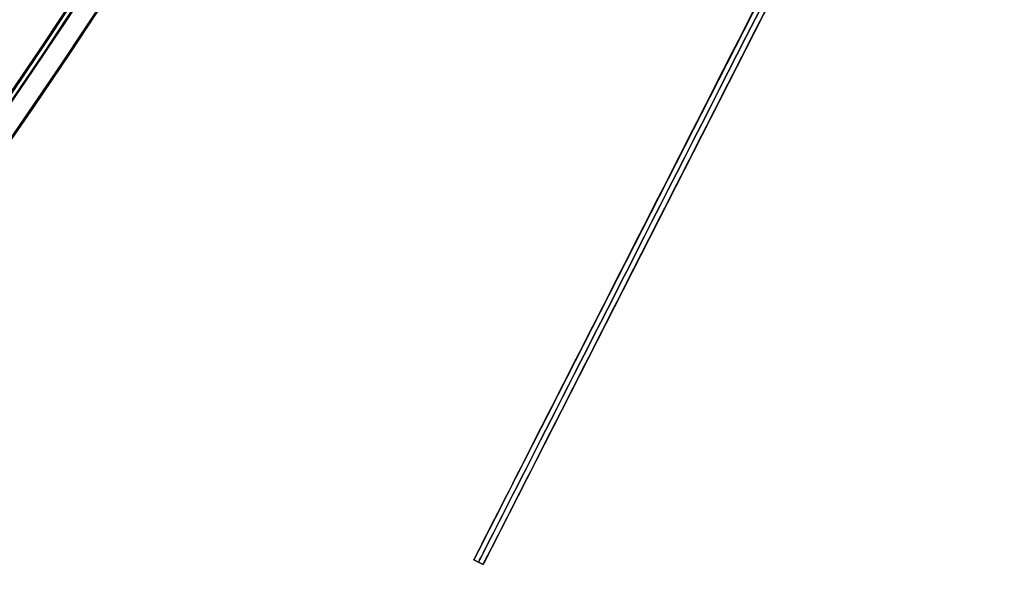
# Model space of a CAD drawing. Header units: millimetres. Extents: x -83 to 676, y -83 to 676.
# Tile 582 of 656: x 540 to 597, y 101 to 134. Entities that reach past the tile are written whole.
import ezdxf

# ---------------------------------------------------------------- set-up
doc = ezdxf.new("R2010")
doc.units = ezdxf.units.MM
doc.header["$MEASUREMENT"] = 0
doc.layers.add('IGES level 0', color=7, linetype='Continuous', true_color=0xff7878)

msp = doc.modelspace()

# ---------------------------------------------------------------- linework, layer by layer
at = {"layer": 'IGES level 0', "color": 2, "true_color": 0xeded00}
for p, q in [((611.895168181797, 191.9144470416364, -28.49999999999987), (566.4961182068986, 102.8137946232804, -28.49999999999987)), ((612.4297720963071, 191.642052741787, -28.49999999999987), (567.0307221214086, 102.541400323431, -28.49999999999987)), ((566.4961182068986, 102.8137946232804, 96.5000000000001), (567.0307221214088, 102.541400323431, 96.5000000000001)), ((567.0307221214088, 102.541400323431, -153.4999999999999), (566.4961182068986, 102.8137946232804, -153.4999999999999)), ((566.4961182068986, 102.8137946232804, -153.4999999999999), (566.4961182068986, 102.8137946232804, 96.5000000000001)), ((567.0307221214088, 102.541400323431, -28.4999999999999), (566.4961182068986, 102.8137946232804, -28.4999999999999)), ((567.0307221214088, 102.541400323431, -153.4999999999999), (566.4961182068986, 102.8137946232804, -153.4999999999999)), ((566.4961182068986, 102.8137946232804, 96.5000000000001), (567.0307221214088, 102.541400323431, 96.5000000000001)), ((566.4961182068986, 102.8137946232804, -153.4999999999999), (566.4961182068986, 102.8137946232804, 96.5000000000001)), ((566.7634201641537, 102.6775974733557, -153.4999999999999), (566.7634201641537, 102.6775974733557, 96.5000000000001)), ((567.0307221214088, 102.541400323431, -153.4999999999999), (567.0307221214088, 102.541400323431, 96.5000000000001)), ((567.0307221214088, 102.541400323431, 96.5000000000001), (567.0307221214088, 102.541400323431, -153.4999999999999))]:
    msp.add_line(p, q, dxfattribs=at)
at = {"layer": 'IGES level 0', "color": 153, "true_color": 0x5393cf}
for centre, radius in [((296.5, 296.5), 296.5), ((296.5, 296.5, -1.19999999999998), 296.5000000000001)]:
    msp.add_circle(centre, radius, dxfattribs=at)
at = {"layer": 'IGES level 0'}
for centre, radius in [((296.5, 296.5, 47), 296.5000000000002), ((296.5, 296.5), 296.5000000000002), ((296.5, 296.5, 47), 295.3000000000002), ((296.5, 296.5000000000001), 295.3000000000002)]:
    msp.add_circle(centre, radius, dxfattribs=at)
at = {"layer": 'IGES level 0', "color": 124, "true_color": 0x1aa180}
for centre in [(296.5, 296.5, 47.0000000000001), (296.5, 296.5000000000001, 45.8000000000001)]:
    msp.add_circle(centre, 294.9999999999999, dxfattribs=at)
at = {"layer": 'IGES level 0'}
for centre, radius, start, end in [((296.5, 296.5), 296.5000000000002, 225, 45), ((296.5, 296.5, 47), 296.5000000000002, 224.9999999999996, 45), ((296.5, 296.5, 23.5), 296.5000000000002, 225, 45), ((296.5, 296.5000000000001, 47), 295.3000000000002, 224.9999999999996, 44.99999999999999), ((296.5, 296.5000000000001), 295.3000000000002, 225, 44.99999999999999), ((296.5, 296.5, 23.5), 295.3000000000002, 225, 45.00000000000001)]:
    msp.add_arc(centre, radius, start, end, dxfattribs=at)
at = {"layer": 'IGES level 0', "color": 153, "true_color": 0x5393cf}
for centre, radius, start in [((296.5, 296.5, -1.19999999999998), 296.5, 164.9999999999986), ((296.5000000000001, 296.5000000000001), 296.5000000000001, 164.9999999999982), ((296.5000000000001, 296.5, -0.59999999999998), 296.5000000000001, 164.9999999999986)]:
    msp.add_arc(centre, radius, start, 344.9999999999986, dxfattribs=at)
at = {"layer": 'IGES level 0', "color": 124, "true_color": 0x1aa180}
for centre, start in [((296.5, 296.5, 45.8000000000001), 164.9999999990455), ((296.4999999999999, 296.5, 47.0000000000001), 164.9999999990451), ((296.5000000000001, 296.5, 46.4000000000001), 164.9999999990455)]:
    msp.add_arc(centre, 294.9999999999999, start, 344.9999999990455, dxfattribs=at)
at = {"layer": 'IGES level 0', "color": 2, "true_color": 0xeded00, "extrusion": (0.8910065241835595, -0.4539904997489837, 9.367795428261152e-15)}
msp.add_arc((398.7916175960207, -153.5000000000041, 458.0752512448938), 50.00000000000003, 180, 359.9999999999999, dxfattribs=at)
at = {"layer": 'IGES level 0', "color": 2, "true_color": 0xeded00, "extrusion": (0.8910065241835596, -0.4539904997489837, -9.322320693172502e-15)}
msp.add_arc((398.7916175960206, 96.50000000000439, 458.0752512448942), 49.99999999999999, 359.9999999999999, 180, dxfattribs=at)
at = {"layer": 'IGES level 0', "color": 2, "true_color": 0xeded00, "extrusion": (0.8910065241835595, -0.4539904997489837, 3.774403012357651e-15)}
for centre in [(398.7916175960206, 96.49999999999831, 458.0752512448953), (398.7916175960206, 96.49999999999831, 458.6752512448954), (398.7916175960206, 96.49999999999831, 458.6752512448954)]:
    msp.add_arc(centre, 49.99999999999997, 6.513775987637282e-14, 179.9999999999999, dxfattribs=at)
at = {"layer": 'IGES level 0', "color": 2, "true_color": 0xeded00, "extrusion": (0.8910065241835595, -0.4539904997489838, -3.751665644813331e-15)}
for centre, radius in [((398.7916175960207, -153.4999999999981, 458.0752512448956), 50.00000000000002), ((398.7916175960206, -153.4999999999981, 458.6752512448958), 50.00000000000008), ((398.7916175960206, -153.4999999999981, 458.6752512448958), 50.00000000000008)]:
    msp.add_arc(centre, radius, 180, 359.9999999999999, dxfattribs=at)
at = {"layer": 'IGES level 0', "color": 2, "true_color": 0xeded00, "extrusion": (0.8910065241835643, -0.4539904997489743, 0)}
for centre, start, end in [((398.7916175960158, -153.4999999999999, 458.3752512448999), 180, 0), ((398.7916175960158, 96.50000000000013, 458.3752512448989), 0, 180)]:
    msp.add_arc(centre, 50.00000000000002, start, end, dxfattribs=at)

doc.saveas('drawing.dxf')
